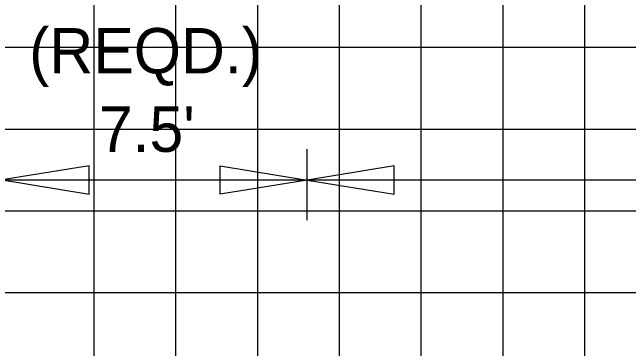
# Model space of a CAD drawing. Extents: x 2193008 to 2198143, y 1236112 to 1237864.
# Drawn here: x 2197498.71 to 2197513.78, y 1237203.73 to 1237211.96 of the extents above; entities that cross this region are included whole.
import ezdxf

# ---------------------------------------------------------------- set-up
doc = ezdxf.new("R2010")
doc.units = 0
for name, color, linetype in [('GSDIMS', 7, 'Continuous'), ('Level 55', 7, 'Continuous'), ('M-ROADS', 7, 'Continuous')]:
    doc.layers.add(name, color=color, linetype=linetype)

msp = doc.modelspace()

# ---------------------------------------------------------------- linework, layer by layer
at = {"layer": 'GSDIMS'}
for p, q in [((2197505.914, 1237206.875), (2197505.914, 1237208.616)), ((2197498.456, 1237207.86), (2197505.957, 1237207.86)), ((2197505.957, 1237207.86), (2197535.707, 1237207.86))]:
    msp.add_line(p, q, dxfattribs=at)
for points in [[(2197498.456, 1237207.86), (2197500.585, 1237207.513), (2197500.585, 1237208.207)], [(2197505.914, 1237207.858), (2197503.786, 1237207.511), (2197503.786, 1237208.205)], [(2197505.914, 1237207.858), (2197508.042, 1237207.511), (2197508.042, 1237208.205)]]:
    msp.add_lwpolyline(points, close=True, dxfattribs=at)
at = {"layer": 'M-ROADS'}
for p, q in [((2197500.707, 1237163.106), (2197500.707, 1237223.106)), ((2197502.707, 1237163.106), (2197502.707, 1237223.106)), ((2197504.707, 1237163.106), (2197504.707, 1237223.106)), ((2197506.707, 1237163.106), (2197506.707, 1237223.106)), ((2197508.707, 1237163.106), (2197508.707, 1237223.106)), ((2197510.707, 1237163.106), (2197510.707, 1237223.106)), ((2197512.707, 1237163.106), (2197512.707, 1237223.106)), ((2197434.707, 1237211.106), (2197564.707, 1237211.106)), ((2197434.707, 1237209.106), (2197564.707, 1237209.106)), ((2197434.707, 1237207.106), (2197564.707, 1237207.106)), ((2197434.707, 1237205.106), (2197564.707, 1237205.106))]:
    msp.add_line(p, q, dxfattribs=at)

# ---------------------------------------------------------------- texts
at = {"layer": 'Level 55'}
for s, p in [('(REQD.)', (2197499.12, 1237210.466)), ("7.5'", (2197500.822, 1237208.548))]:
    msp.add_text(s, height=1.1105, dxfattribs=at).set_placement(p)

doc.saveas('drawing.dxf')
